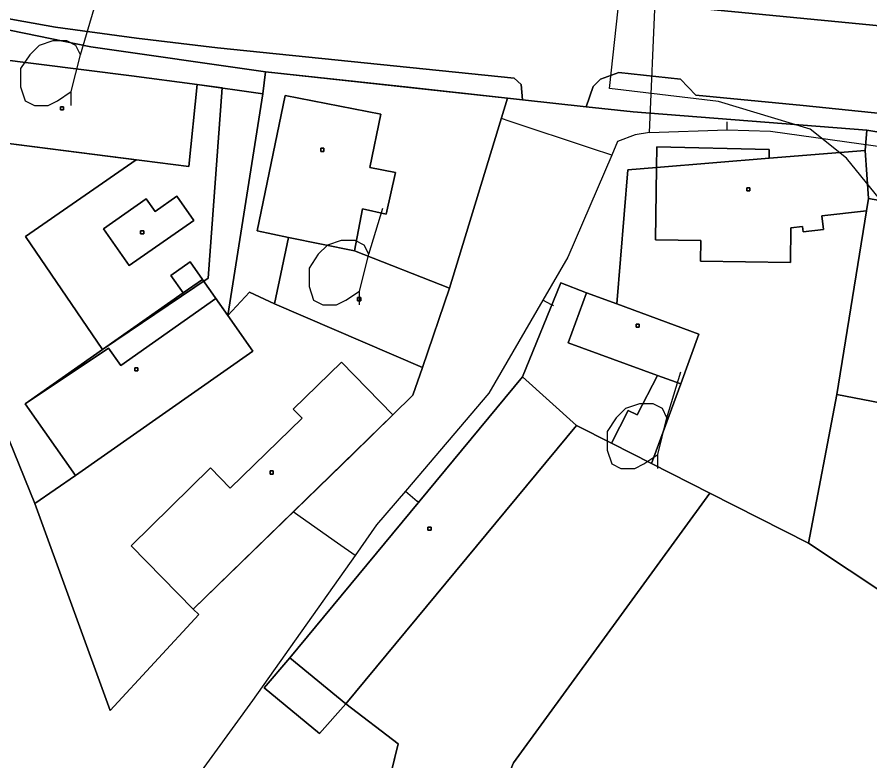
# Model space of a CAD drawing. Extents: x -645676 to -642474, y -1077513 to -1072613.
# Drawn here: x -644086.8 to -644003.5, y -1074683.6 to -1074610.9 of the extents above; entities that cross this region are included whole.
import ezdxf

# ---------------------------------------------------------------- set-up
doc = ezdxf.new("R2010")
doc.units = 0
for name, color, linetype in [('KN', 7, 'Continuous'), ('KULTURY_STAV', 7, 'Continuous'), ('KULTURY_ZNACKY', 7, 'Continuous'), ('PLYNOVOD', 7, 'Continuous'), ('VRSTEVNICE', 7, 'Continuous')]:
    doc.layers.add(name, color=color, linetype=linetype)

# ---------------------------------------------------------------- blocks, each defined once
blk = doc.blocks.new('$431')
blk.add_line((0.63, 0.99), (0.9, 1.89))
blk.add_lwpolyline([(0.45, 0), (0.45, 0.27), (0.63, 0.99), (0.54, 1.17), (0.36, 1.26), (0.09, 1.26), (-0.18, 1.17), (-0.36, 0.99), (-0.54, 0.72), (-0.54, 0.36), (-0.45, 0.09), (-0.27, 0), (0, 0), (0.18, 0.09), (0.45, 0.27)])

msp = doc.modelspace()

# ---------------------------------------------------------------- linework, layer by layer
at = {"layer": 'KN'}
for points in [[(-643995.42, -1074612.43), (-644038.25, -1074608.27), (-644065.11, -1074605.5), (-644079.99, -1074603.63), (-644089.86, -1074602.03), (-644100.68, -1074600), (-644111.11, -1074597.73), (-644119.81, -1074595.37), (-644128.37, -1074592.5), (-644129.24, -1074591.91), (-644129.85, -1074591.07), (-644130.01, -1074590.35), (-644115.53, -1074596.3), (-644090.35, -1074601.05), (-644070.01, -1074603.74), (-644042.93, -1074606.54), (-644022.86, -1074606.82), (-644011.22, -1074608.04), (-643988.48, -1074610.4)], [(-644038.25, -1074608.27), (-643995.42, -1074612.43)], [(-643989.11, -1074621.69), (-644009.98, -1074619.52), (-644020.5, -1074618.54), (-644021.99, -1074616.95), (-644028.01, -1074616.32), (-644029.8, -1074616.95), (-644030.52, -1074617.67), (-644031.21, -1074619.65), (-644037.43, -1074618.97), (-644037.57, -1074617.48), (-644038.25, -1074616.87), (-644067.23, -1074613.9), (-644075.17, -1074612.97), (-644083.09, -1074611.88), (-644094.93, -1074609.78)], [(-644092.71, -1074611.14), (-644079.62, -1074613.79), (-644062.57, -1074616.23), (-644062.82, -1074618.38), (-644069.25, -1074617.47), (-644075.66, -1074616.65), (-644093.79, -1074614.35)], [(-644103.39, -1074613.42), (-644085.09, -1074658.42), (-644077.73, -1074678.64), (-644069.06, -1074669.28), (-644069.62, -1074668.76), (-644050.1, -1074649.76), (-644048.14, -1074647.85), (-644047.21, -1074645.13), (-644044.57, -1074637.39), (-644038.89, -1074618.81), (-644037.43, -1074618.97), (-644031.21, -1074619.65), (-644026.61, -1074620.16), (-644003.76, -1074621.94), (-644003.95, -1074623.92), (-644013.32, -1074624.69), (-644013.31, -1074623.84), (-644024.31, -1074623.59), (-644024.34, -1074625.59), (-644027.13, -1074625.82), (-644028.2, -1074638.93), (-644031.17, -1074637.84), (-644033.68, -1074636.85), (-644037.43, -1074646.06), (-644060.18, -1074673.5), (-644062.68, -1074676.42), (-644057.28, -1074680.88), (-644054.7, -1074678.01), (-644049.58, -1074681.9), (-644053.2, -1074696.65)], [(-643985.9, -1074624.88), (-644003.76, -1074621.94), (-644026.61, -1074620.16), (-644031.21, -1074619.65), (-644030.52, -1074617.67), (-644029.8, -1074616.95), (-644028.01, -1074616.32), (-644021.99, -1074616.95), (-644020.5, -1074618.54), (-644009.98, -1074619.52), (-643989.11, -1074621.69)]]:
    msp.add_lwpolyline(points, dxfattribs=at)
for points in [[(-644037.43, -1074618.97), (-644038.89, -1074618.81), (-644062.57, -1074616.23), (-644079.62, -1074613.79), (-644092.71, -1074611.14), (-644106.4, -1074608.75), (-644105.4, -1074607.69), (-644104.47, -1074607.14), (-644103.46, -1074606.86), (-644102.45, -1074606.8), (-644096.39, -1074607.96), (-644094.93, -1074609.78), (-644083.09, -1074611.88), (-644075.17, -1074612.97), (-644067.23, -1074613.9), (-644038.25, -1074616.87), (-644037.57, -1074617.48)], [(-644093.79, -1074614.35), (-644094.6, -1074622.38), (-644070.06, -1074625.5), (-644069.25, -1074617.47), (-644062.82, -1074618.38), (-644066.24, -1074640.05), (-644068.71, -1074636.53), (-644069.91, -1074634.81), (-644071.8, -1074636.13), (-644070.59, -1074637.85), (-644086.05, -1074648.67), (-644081.14, -1074655.68), (-644085.09, -1074658.42), (-644103.39, -1074613.42)], [(-644069.25, -1074617.47), (-644070.06, -1074625.5), (-644094.6, -1074622.38), (-644093.79, -1074614.35), (-644075.66, -1074616.65)], [(-644038.89, -1074618.81), (-644044.57, -1074637.39), (-644053.87, -1074633.75), (-644053.07, -1074629.64), (-644050.75, -1074630.15), (-644049.85, -1074626.08), (-644052.36, -1074625.6), (-644051.27, -1074620.39), (-644060.63, -1074618.57), (-644063.37, -1074631.78), (-644060.3, -1074632.42), (-644061.66, -1074638.93), (-644064.12, -1074637.79), (-644066.24, -1074640.05), (-644062.82, -1074618.38), (-644062.57, -1074616.23)], [(-644053.87, -1074633.75), (-644060.3, -1074632.42), (-644063.37, -1074631.78), (-644060.63, -1074618.57), (-644051.27, -1074620.39), (-644052.36, -1074625.6), (-644049.85, -1074626.08), (-644050.75, -1074630.15), (-644053.07, -1074629.64)], [(-644082.29, -1074619.96), (-644082.59, -1074619.96), (-644082.59, -1074619.66), (-644082.29, -1074619.66)], [(-644082.29, -1074619.96), (-644082.29, -1074619.66), (-644082.59, -1074619.66), (-644082.59, -1074619.96)], [(-643984.71, -1074625.11), (-643992.39, -1074673.54), (-643993.68, -1074672.79), (-644009.46, -1074662.31), (-644006.71, -1074647.78), (-643999.75, -1074649.11), (-643996.09, -1074629.96), (-644003.62, -1074628.62), (-644003.95, -1074623.92), (-644003.76, -1074621.94), (-643985.9, -1074624.88)], [(-644056.85, -1074624.02), (-644057.15, -1074624.02), (-644057.15, -1074623.72), (-644056.85, -1074623.72)], [(-644056.85, -1074624.02), (-644056.85, -1074623.72), (-644057.15, -1074623.72), (-644057.15, -1074624.02)], [(-644003.62, -1074628.62), (-644003.82, -1074629.84), (-644008.17, -1074630.31), (-644008.02, -1074631.66), (-644010.01, -1074631.88), (-644010.07, -1074631.35), (-644011.19, -1074631.48), (-644011.24, -1074634.88), (-644020.04, -1074634.75), (-644020.01, -1074632.73), (-644024.44, -1074632.67), (-644024.34, -1074625.59), (-644013.32, -1074624.69), (-644003.95, -1074623.92)], [(-644013.32, -1074624.69), (-644024.34, -1074625.59), (-644024.31, -1074623.59), (-644013.31, -1074623.84)], [(-644003.82, -1074629.84), (-644006.71, -1074647.78), (-644009.46, -1074662.31), (-644019.11, -1074657.41), (-644024.83, -1074654.51), (-644021.97, -1074646.73), (-644020.19, -1074641.87), (-644028.2, -1074638.93), (-644027.13, -1074625.82), (-644024.34, -1074625.59), (-644024.44, -1074632.67), (-644020.01, -1074632.73), (-644020.04, -1074634.75), (-644011.24, -1074634.88), (-644011.19, -1074631.48), (-644010.07, -1074631.35), (-644010.01, -1074631.88), (-644008.02, -1074631.66), (-644008.17, -1074630.31)], [(-644015.2, -1074627.88), (-644015.5, -1074627.88), (-644015.5, -1074627.58), (-644015.2, -1074627.58)], [(-644015.2, -1074627.88), (-644015.2, -1074627.58), (-644015.5, -1074627.58), (-644015.5, -1074627.88)], [(-644071.22, -1074628.39), (-644069.56, -1074630.77), (-644075.87, -1074635.18), (-644078.39, -1074631.57), (-644074.21, -1074628.65), (-644073.35, -1074629.88)], [(-644071.22, -1074628.39), (-644073.35, -1074629.88), (-644074.21, -1074628.65), (-644078.39, -1074631.57), (-644075.87, -1074635.18), (-644069.56, -1074630.77)], [(-644006.71, -1074647.78), (-644003.82, -1074629.84), (-644003.62, -1074628.62), (-643996.09, -1074629.96), (-643999.75, -1074649.11)], [(-644074.46, -1074632.08), (-644074.76, -1074632.08), (-644074.76, -1074631.78), (-644074.46, -1074631.78)], [(-644074.46, -1074632.08), (-644074.46, -1074631.78), (-644074.76, -1074631.78), (-644074.76, -1074632.08)], [(-644053.87, -1074633.75), (-644044.57, -1074637.39), (-644047.21, -1074645.13), (-644061.66, -1074638.93), (-644060.3, -1074632.42)], [(-644068.71, -1074636.53), (-644070.59, -1074637.85), (-644071.8, -1074636.13), (-644069.91, -1074634.81)], [(-644066.24, -1074640.05), (-644063.8, -1074643.53), (-644081.14, -1074655.68), (-644086.05, -1074648.67), (-644070.59, -1074637.85), (-644068.71, -1074636.53)], [(-644031.17, -1074637.84), (-644032.96, -1074642.72), (-644024.25, -1074645.91), (-644026.21, -1074649.77), (-644027.1, -1074649.32), (-644028.73, -1074652.53), (-644032.15, -1074650.79), (-644037.43, -1074646.06), (-644033.68, -1074636.85)], [(-644061.66, -1074638.93), (-644047.21, -1074645.13), (-644048.14, -1074647.85), (-644050.1, -1074649.76), (-644055.12, -1074644.6), (-644059.85, -1074649.2), (-644058.98, -1074650.1), (-644066, -1074656.94), (-644067.94, -1074654.95), (-644075.7, -1074662.57), (-644069.62, -1074668.76), (-644069.06, -1074669.28), (-644077.73, -1074678.64), (-644085.09, -1074658.42), (-644081.14, -1074655.68), (-644063.8, -1074643.53), (-644066.24, -1074640.05), (-644064.12, -1074637.79)], [(-644053.25, -1074638.61), (-644053.55, -1074638.61), (-644053.55, -1074638.31), (-644053.25, -1074638.31)], [(-644053.25, -1074638.61), (-644053.25, -1074638.31), (-644053.55, -1074638.31), (-644053.55, -1074638.61)], [(-644028.2, -1074638.93), (-644020.19, -1074641.87), (-644021.97, -1074646.73), (-644024.25, -1074645.91), (-644032.96, -1074642.72), (-644031.17, -1074637.84)], [(-644026.02, -1074641.2), (-644026.32, -1074641.2), (-644026.32, -1074640.9), (-644026.02, -1074640.9)], [(-644026.02, -1074641.2), (-644026.02, -1074640.9), (-644026.32, -1074640.9), (-644026.32, -1074641.2)], [(-644050.1, -1074649.76), (-644069.62, -1074668.76), (-644075.7, -1074662.57), (-644067.94, -1074654.95), (-644066, -1074656.94), (-644058.98, -1074650.1), (-644059.85, -1074649.2), (-644055.12, -1074644.6)], [(-644075.03, -1074645.47), (-644075.33, -1074645.47), (-644075.33, -1074645.17), (-644075.03, -1074645.17)], [(-644075.03, -1074645.47), (-644075.03, -1074645.17), (-644075.33, -1074645.17), (-644075.33, -1074645.47)], [(-644021.97, -1074646.73), (-644024.83, -1074654.51), (-644028.73, -1074652.53), (-644027.1, -1074649.32), (-644026.21, -1074649.77), (-644024.25, -1074645.91)], [(-644032.15, -1074650.79), (-644054.7, -1074678.01), (-644060.18, -1074673.5), (-644037.43, -1074646.06)], [(-644028.73, -1074652.53), (-644024.83, -1074654.51), (-644019.11, -1074657.41), (-644038.31, -1074683.75), (-644043.23, -1074695.44), (-644053.2, -1074696.65), (-644049.58, -1074681.9), (-644054.7, -1074678.01), (-644032.15, -1074650.79)], [(-644061.81, -1074655.54), (-644062.11, -1074655.54), (-644062.11, -1074655.24), (-644061.81, -1074655.24)], [(-644061.81, -1074655.54), (-644061.81, -1074655.24), (-644062.11, -1074655.24), (-644062.11, -1074655.54)], [(-644009.46, -1074662.31), (-643993.68, -1074672.79), (-643992.39, -1074673.54), (-643987.66, -1074676.29), (-643984.77, -1074677.97), (-643998.79, -1074701.09), (-644001.9, -1074706.23), (-644008.32, -1074716.63), (-644019.09, -1074732.87), (-644030.63, -1074748.76), (-644054.62, -1074704.4), (-644053.2, -1074696.65), (-644043.23, -1074695.44), (-644038.31, -1074683.75), (-644019.11, -1074657.41)], [(-644046.37, -1074661.03), (-644046.67, -1074661.03), (-644046.67, -1074660.73), (-644046.37, -1074660.73)], [(-644046.37, -1074661.03), (-644046.37, -1074660.73), (-644046.67, -1074660.73), (-644046.67, -1074661.03)], [(-644054.7, -1074678.01), (-644057.28, -1074680.88), (-644062.68, -1074676.42), (-644060.18, -1074673.5)]]:
    msp.add_lwpolyline(points, close=True, dxfattribs=at)
at = {"layer": 'KULTURY_STAV'}
for points in [[(-644103.39, -1074613.42), (-644093.79, -1074614.35), (-644075.66, -1074616.65), (-644069.25, -1074617.47), (-644066.79, -1074617.82), (-644068.16, -1074636.42), (-644078.48, -1074643.39), (-644086.01, -1074632.33), (-644075.21, -1074624.85), (-644094.6, -1074622.38), (-644099.69, -1074621.72), (-644103.39, -1074613.42)], [(-644094.6, -1074622.38), (-644075.21, -1074624.85), (-644086.01, -1074632.33), (-644078.48, -1074643.39), (-644068.16, -1074636.42), (-644066.79, -1074617.82), (-644069.25, -1074617.47), (-644075.66, -1074616.65), (-644093.79, -1074614.35)], [(-644062.57, -1074616.23), (-644038.89, -1074618.81), (-644044.57, -1074637.39), (-644047.21, -1074645.13), (-644048.14, -1074647.85), (-644050.1, -1074649.76), (-644069.62, -1074668.76), (-644069.06, -1074669.28), (-644077.73, -1074678.64), (-644085.09, -1074658.42), (-644081.14, -1074655.68), (-644086.05, -1074648.67), (-644077.91, -1074643.23), (-644076.68, -1074644.94), (-644067.41, -1074638.39), (-644066.24, -1074640.05), (-644062.82, -1074618.38), (-644062.57, -1074616.23)], [(-644086.05, -1074648.67), (-644081.14, -1074655.68), (-644085.09, -1074658.42), (-644077.73, -1074678.64), (-644069.06, -1074669.28), (-644069.62, -1074668.76), (-644054.03, -1074653.59), (-644050.1, -1074649.76), (-644048.14, -1074647.85), (-644047.21, -1074645.13), (-644044.57, -1074637.39), (-644038.89, -1074618.81), (-644048.6, -1074617.75), (-644062.57, -1074616.23), (-644062.82, -1074618.38), (-644066.24, -1074640.05), (-644067.41, -1074638.39), (-644076.68, -1074644.94), (-644077.91, -1074643.23), (-644086.05, -1074648.67)], [(-643985.9, -1074624.88), (-644003.76, -1074621.94), (-644003.95, -1074623.92), (-644013.32, -1074624.69), (-644024.34, -1074625.59), (-644027.13, -1074625.82), (-644028.2, -1074638.93), (-644031.17, -1074637.84), (-644033.68, -1074636.85), (-644037.43, -1074646.06), (-644056.35, -1074668.88), (-644060.18, -1074673.5), (-644062.68, -1074676.42), (-644058.07, -1074680.23), (-644057.28, -1074680.88), (-644054.7, -1074678.01), (-644049.58, -1074681.9), (-644052.1, -1074692.18)], [(-643996.09, -1074629.96), (-644003.62, -1074628.62), (-644003.95, -1074623.92), (-644003.76, -1074621.94)], [(-644003.76, -1074621.94), (-643985.9, -1074624.88)], [(-644003.95, -1074623.92), (-644003.62, -1074628.62), (-643996.09, -1074629.96), (-643999.75, -1074649.11), (-644006.71, -1074647.78), (-644009.46, -1074662.31), (-644019.11, -1074657.41), (-644038.31, -1074683.75), (-644043.23, -1074695.44), (-644053.2, -1074696.65), (-644049.58, -1074681.9), (-644054.7, -1074678.01), (-644057.28, -1074680.88), (-644062.68, -1074676.42), (-644060.18, -1074673.5), (-644037.43, -1074646.06), (-644033.68, -1074636.85), (-644031.17, -1074637.84), (-644028.2, -1074638.93), (-644027.13, -1074625.82), (-644024.34, -1074625.59), (-644013.32, -1074624.69), (-644003.95, -1074623.92)], [(-643993.68, -1074672.79), (-644009.46, -1074662.31), (-644006.71, -1074647.78), (-643999.75, -1074649.11)], [(-644019.11, -1074657.41), (-644009.46, -1074662.31), (-643993.68, -1074672.79), (-643992.39, -1074673.54), (-643987.66, -1074676.29), (-643984.77, -1074677.97), (-643998.79, -1074701.09), (-644001.9, -1074706.23), (-644008.32, -1074716.63), (-644019.09, -1074732.87), (-644030.63, -1074748.76), (-644054.62, -1074704.4), (-644053.2, -1074696.65), (-644043.23, -1074695.44), (-644038.31, -1074683.75), (-644019.11, -1074657.41)]]:
    msp.add_lwpolyline(points, dxfattribs=at)
at = {"layer": 'PLYNOVOD'}
for p, q in [((-644025.03, -1074622.17), (-644024.47, -1074609.42)), ((-644038.73, -1074621.05), (-644039.49, -1074620.8)), ((-644030.7, -1074623.73), (-644038.73, -1074621.05)), ((-644017.42, -1074621.2), (-644017.42, -1074621.12)), ((-644017.41, -1074621.64), (-644017.42, -1074621.2)), ((-644017.41, -1074621.9), (-644017.41, -1074621.64)), ((-644026.41, -1074622.4), (-644028.13, -1074623.05)), ((-644025.03, -1074622.17), (-644026.41, -1074622.4)), ((-644025.03, -1074622.17), (-644017.41, -1074621.9)), ((-644017.41, -1074621.9), (-644013.2, -1074622.04)), ((-644013.2, -1074622.04), (-643983.38, -1074626.21)), ((-644028.13, -1074623.05), (-644028.71, -1074624.39)), ((-644028.71, -1074624.39), (-644030.7, -1074623.73)), ((-644028.71, -1074624.39), (-644033, -1074634.34)), ((-644033, -1074634.34), (-644035.45, -1074638.56)), ((-644035.45, -1074638.56), (-644040.71, -1074647.64)), ((-644034.61, -1074639), (-644035.45, -1074638.56)), ((-644034.5, -1074639.06), (-644034.61, -1074639)), ((-644034.39, -1074639.12), (-644034.5, -1074639.06)), ((-644040.71, -1074647.64), (-644048.87, -1074657.22)), ((-644048.87, -1074657.22), (-644051.69, -1074660.52)), ((-644048.87, -1074657.22), (-644047.72, -1074658.18)), ((-644047.72, -1074658.18), (-644047.69, -1074658.2)), ((-644047.69, -1074658.2), (-644047.56, -1074658.31)), ((-644059.16, -1074659.73), (-644059.85, -1074659.25)), ((-644055.52, -1074662.3), (-644059.16, -1074659.73)), ((-644051.69, -1074660.52), (-644053.8, -1074663.51)), ((-644053.8, -1074663.51), (-644055.52, -1074662.3)), ((-644053.8, -1074663.51), (-644063.82, -1074677.66)), ((-644063.82, -1074677.66), (-644070.13, -1074686.32))]:
    msp.add_line(p, q, dxfattribs=at)
at = {"layer": 'VRSTEVNICE'}
msp.add_lwpolyline([(-643996.49, -1074636.09), (-644005.75, -1074624.69), (-644009.31, -1074621.85), (-644018.28, -1074619.14), (-644028.94, -1074617.89), (-644027.91, -1074608.57), (-644030.39, -1074601.19), (-644057.16, -1074577.7), (-644073.25, -1074564.88), (-644115.13, -1074536.96), (-644160.13, -1074504.35), (-644165.26, -1074499.93), (-644172.09, -1074492.38), (-644182.06, -1074479.14), (-644188.62, -1074467.75)], dxfattribs=at)

# ---------------------------------------------------------------- block references
at = {"layer": 'KULTURY_ZNACKY', "xscale": 5, "yscale": 5}
for p in [(-644083.79, -1074619.52), (-644055.6, -1074639.02), (-644026.46, -1074655)]:
    msp.add_blockref('$431', p, dxfattribs=at)

doc.saveas('drawing.dxf')
